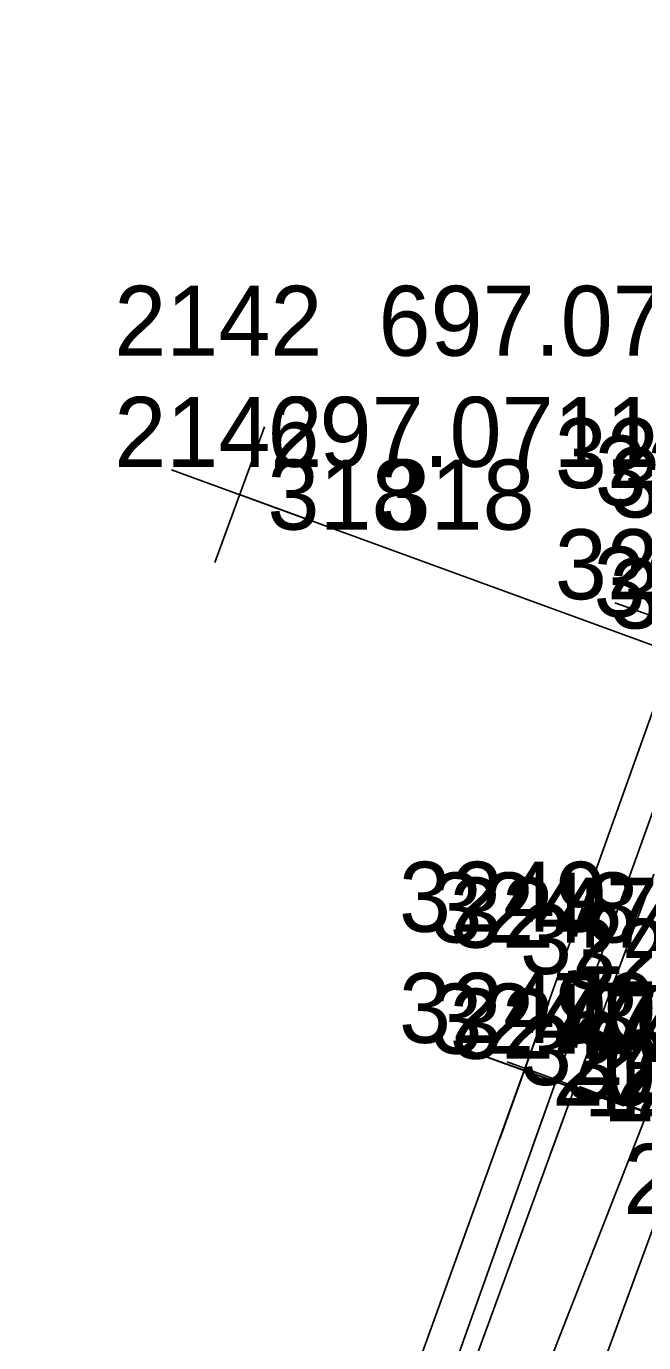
# Model space of a CAD drawing. Extents: x 1602514 to 1609837, y 863887 to 871157.
# Drawn here: x 1604555.6 to 1604622.3, y 870864.2 to 871006.3 of the extents above; entities that cross this region are included whole.
import ezdxf

# ---------------------------------------------------------------- set-up
doc = ezdxf.new("R2010")
doc.units = 0
for name, color, linetype in [('Default', 7, 'Continuous'), ('Survey-Point', 7, 'Continuous'), ('Survey-Text-Elevation', 7, 'Continuous'), ('Survey-Text-Feature', 7, 'Continuous'), ('Survey-Text-Name and Number', 7, 'Continuous')]:
    doc.layers.add(name, color=color, linetype=linetype)

msp = doc.modelspace()

# ---------------------------------------------------------------- linework, layer by layer
at = {"layer": 'Default'}
for points in [[(1604442.17, 870395.57), (1604454.57, 870438.66), (1604470.58, 870492.15), (1604486.78, 870543.12), (1604504.34, 870595.44), (1604521.17, 870645.19), (1604538.16, 870694.29), (1604555.28, 870742.72), (1604573.01, 870792.16), (1604590.44, 870841), (1604609.42, 870893.54), (1604626.56, 870941.46), (1604641.09, 870982.22), (1604657.59, 871029.04), (1604676.09, 871080.83), (1604695, 871134.23)], [(1604442.17, 870395.57), (1604454.57, 870438.66), (1604470.58, 870492.15), (1604486.78, 870543.12), (1604504.34, 870595.44), (1604521.17, 870645.19), (1604538.16, 870694.29), (1604555.28, 870742.72), (1604573.01, 870792.16), (1604590.44, 870841), (1604609.42, 870893.54), (1604626.56, 870941.46), (1604641.09, 870982.22), (1604657.59, 871029.04), (1604676.09, 871080.83), (1604695, 871134.23)], [(1604442.17, 870395.57), (1604454.57, 870438.66), (1604470.58, 870492.15), (1604486.78, 870543.12), (1604504.34, 870595.44), (1604521.17, 870645.19), (1604538.16, 870694.29), (1604555.28, 870742.72), (1604573.01, 870792.16), (1604590.44, 870841), (1604609.42, 870893.54), (1604626.56, 870941.46), (1604641.09, 870982.22), (1604657.59, 871029.04), (1604676.09, 871080.83), (1604695, 871134.23)], [(1604446.18, 870394.81), (1604458.45, 870438.53), (1604474.27, 870491.23), (1604490.19, 870541.76), (1604507.78, 870594.24), (1604524.85, 870644.08), (1604541.91, 870692.84), (1604558.89, 870741.05), (1604576.36, 870790.75), (1604594.1, 870839.83), (1604612.82, 870892.38), (1604629.79, 870939.57), (1604644.84, 870981.85), (1604661.33, 871028.17), (1604679.47, 871079.65), (1604698.6, 871133.06)], [(1604446.18, 870394.81), (1604458.45, 870438.53), (1604474.27, 870491.23), (1604490.19, 870541.76), (1604507.78, 870594.24), (1604524.85, 870644.08), (1604541.91, 870692.84), (1604558.89, 870741.05), (1604576.36, 870790.75), (1604594.1, 870839.83), (1604612.82, 870892.38), (1604629.79, 870939.57), (1604644.84, 870981.85), (1604661.33, 871028.17), (1604679.47, 871079.65), (1604698.6, 871133.06)], [(1604446.18, 870394.81), (1604458.45, 870438.53), (1604474.27, 870491.23), (1604490.19, 870541.76), (1604507.78, 870594.24), (1604524.85, 870644.08), (1604541.91, 870692.84), (1604558.89, 870741.05), (1604576.36, 870790.75), (1604594.1, 870839.83), (1604612.82, 870892.38), (1604629.79, 870939.57), (1604644.84, 870981.85), (1604661.33, 871028.17), (1604679.47, 871079.65), (1604698.6, 871133.06)], [(1604449.77, 870394.12), (1604461.38, 870437.32), (1604477.06, 870490.67), (1604493.42, 870541.03), (1604510.44, 870593.8), (1604527.21, 870643.02), (1604544.76, 870692.38), (1604561.2, 870740.01), (1604578.39, 870790.33), (1604595.4, 870838.48), (1604614.92, 870891.83), (1604632.15, 870938.3), (1604646.48, 870981.39), (1604663.19, 871026.49), (1604681.61, 871079.1), (1604700.5, 871132.79)], [(1604449.77, 870394.12), (1604461.38, 870437.32), (1604477.06, 870490.67), (1604493.42, 870541.03), (1604510.44, 870593.8), (1604527.21, 870643.02), (1604544.76, 870692.38), (1604561.2, 870740.01), (1604578.39, 870790.33), (1604595.4, 870838.48), (1604614.92, 870891.83), (1604632.15, 870938.3), (1604646.48, 870981.39), (1604663.19, 871026.49), (1604681.61, 871079.1), (1604700.5, 871132.79)], [(1604449.77, 870394.12), (1604461.38, 870437.32), (1604477.06, 870490.67), (1604493.42, 870541.03), (1604510.44, 870593.8), (1604527.21, 870643.02), (1604544.76, 870692.38), (1604561.2, 870740.01), (1604578.39, 870790.33), (1604595.4, 870838.48), (1604614.92, 870891.83), (1604632.15, 870938.3), (1604646.48, 870981.39), (1604663.19, 871026.49), (1604681.61, 871079.1), (1604700.5, 871132.79)], [(1604457.81, 870391.88), (1604470.69, 870434.48), (1604482.8, 870489.02), (1604497.88, 870539.25), (1604515.97, 870592.27), (1604532.84, 870640.8), (1604550.08, 870690.37), (1604566.43, 870737.97), (1604584.53, 870788.22), (1604601.96, 870836.01), (1604622.68, 870888.99), (1604636.07, 870936.53), (1604645.24, 870958.06), (1604652.83, 870977.66), (1604668.9, 871024.48), (1604687.82, 871076.84), (1604707.28, 871131)], [(1604457.81, 870391.88), (1604470.69, 870434.48), (1604482.8, 870489.02), (1604497.88, 870539.25), (1604515.97, 870592.27), (1604532.84, 870640.8), (1604550.08, 870690.37), (1604566.43, 870737.97), (1604584.53, 870788.22), (1604601.96, 870836.01), (1604622.68, 870888.99), (1604636.07, 870936.53), (1604645.24, 870958.06), (1604652.83, 870977.66), (1604668.9, 871024.48), (1604687.82, 871076.84), (1604707.28, 871131)], [(1604457.81, 870391.88), (1604470.69, 870434.48), (1604482.8, 870489.02), (1604497.88, 870539.25), (1604515.97, 870592.27), (1604532.84, 870640.8), (1604550.08, 870690.37), (1604566.43, 870737.97), (1604584.53, 870788.22), (1604601.96, 870836.01), (1604622.68, 870888.99), (1604636.07, 870936.53), (1604645.24, 870958.06), (1604652.83, 870977.66), (1604668.9, 871024.48), (1604687.82, 871076.84), (1604707.28, 871131)], [(1604413.35, 870135.79), (1604421.14, 870184.69), (1604428.37, 870236.74), (1604440.23, 870289.87), (1604452.7, 870340.04), (1604465.42, 870389.81), (1604479.17, 870432.94), (1604492.2, 870485.31), (1604504.1, 870537.57), (1604526.16, 870589.36), (1604541.45, 870637.43), (1604560.76, 870687.12), (1604572.21, 870735.52), (1604593.06, 870784.64), (1604607.76, 870834.1), (1604627.29, 870887.37), (1604641.24, 870938.05), (1604649.83, 870946.94), (1604655.49, 870952.25), (1604664.35, 870973.87), (1604677.51, 871021.5), (1604696.28, 871074.13), (1604715.55, 871129.39)], [(1604413.35, 870135.79), (1604421.14, 870184.69), (1604428.37, 870236.74), (1604440.23, 870289.87), (1604452.7, 870340.04), (1604465.42, 870389.81), (1604479.17, 870432.94), (1604492.2, 870485.31), (1604504.1, 870537.57), (1604526.16, 870589.36), (1604541.45, 870637.43), (1604560.76, 870687.12), (1604572.21, 870735.52), (1604593.06, 870784.64), (1604607.76, 870834.1), (1604627.29, 870887.37), (1604641.24, 870938.05), (1604649.83, 870946.94), (1604655.49, 870952.25), (1604664.35, 870973.87), (1604677.51, 871021.5), (1604696.28, 871074.13), (1604715.55, 871129.39)], [(1604413.35, 870135.79), (1604421.14, 870184.69), (1604428.37, 870236.74), (1604440.23, 870289.87), (1604452.7, 870340.04), (1604465.42, 870389.81), (1604479.17, 870432.94), (1604492.2, 870485.31), (1604504.1, 870537.57), (1604526.16, 870589.36), (1604541.45, 870637.43), (1604560.76, 870687.12), (1604572.21, 870735.52), (1604593.06, 870784.64), (1604607.76, 870834.1), (1604627.29, 870887.37), (1604641.24, 870938.05), (1604649.83, 870946.94), (1604655.49, 870952.25), (1604664.35, 870973.87), (1604677.51, 871021.5), (1604696.28, 871074.13), (1604715.55, 871129.39)], [(1604578.67, 870955.76), (1604650.89, 870929.41)], [(1604578.67, 870955.76), (1604650.89, 870929.41)], [(1604578.67, 870955.76), (1604650.89, 870929.41)]]:
    msp.add_lwpolyline(points, dxfattribs=at)
at = {"layer": 'Survey-Point'}
for p, q in [((1604581.35, 870963.1), (1604575.99, 870948.42)), ((1604581.35, 870963.1), (1604575.99, 870948.42)), ((1604586.01, 870953.08), (1604571.33, 870958.44)), ((1604586.01, 870953.08), (1604571.33, 870958.44)), ((1604619.2, 870944.09), (1604633.91, 870938.83)), ((1604619.2, 870944.09), (1604633.91, 870938.83)), ((1604612.07, 870900.89), (1604606.77, 870886.19)), ((1604612.07, 870900.89), (1604606.77, 870886.19)), ((1604615.44, 870899.73), (1604610.2, 870885.02)), ((1604615.44, 870899.73), (1604610.2, 870885.02)), ((1604617.6, 870899.16), (1604612.23, 870884.49)), ((1604617.6, 870899.16), (1604612.23, 870884.49)), ((1604602.07, 870896.19), (1604616.77, 870890.88)), ((1604602.07, 870896.19), (1604616.77, 870890.88)), ((1604625.52, 870896.27), (1604619.83, 870881.72)), ((1604625.52, 870896.27), (1604619.83, 870881.72)), ((1604605.46, 870895), (1604620.18, 870889.75)), ((1604605.46, 870895), (1604620.18, 870889.75)), ((1604607.58, 870894.51), (1604622.25, 870889.14)), ((1604607.58, 870894.51), (1604622.25, 870889.14)), ((1604615.4, 870891.84), (1604629.95, 870886.15)), ((1604615.4, 870891.84), (1604629.95, 870886.15)), ((1604619.95, 870890.06), (1604634.62, 870884.68)), ((1604619.95, 870890.06), (1604634.62, 870884.68))]:
    msp.add_line(p, q, dxfattribs=at)

# ---------------------------------------------------------------- texts
at = {"layer": 'Survey-Text-Elevation'}
for s, p in [('697.0711', (1604593.67, 870970.76)), ('697.0711', (1604581.67, 870958.76)), ('705.2382', (1604612.42, 870896.54)), ('705.0607', (1604615.82, 870895.38)), ('704.4475', (1604617.92, 870894.83))]:
    msp.add_text(s, height=7.56, dxfattribs=at).set_placement(p)
at = {"layer": 'Survey-Text-Feature'}
for s, p in [('318', (1604581.67, 870951.98)), ('318', (1604593.67, 870951.98)), ('207', (1604612.42, 870889.76)), ('120', (1604615.82, 870888.59)), ('121', (1604617.92, 870888.05))]:
    msp.add_text(s, height=7.56, dxfattribs=at).set_placement(p)
at = {"layer": 'Survey-Text-Name and Number'}
for s, p in [('2142', (1604565.13, 870970.76)), ('2142', (1604565.13, 870958.76)), ('3250', (1604612.72, 870956.46)), ('3251', (1604617.03, 870954.57)), ('3252', (1604618.61, 870953.3)), ('3250', (1604612.72, 870944.46)), ('3251', (1604616.9, 870942.57)), ('3252', (1604618.61, 870941.3)), ('3249', (1604595.88, 870908.54)), ('3248', (1604599.28, 870907.38)), ('3247', (1604601.37, 870906.83)), ('3246', (1604608.95, 870903.99)), ('3245', (1604613.73, 870902.37)), ('3249', (1604595.88, 870896.54)), ('3248', (1604599.28, 870895.38)), ('3247', (1604601.37, 870894.83)), ('3246', (1604608.95, 870891.99)), ('3245', (1604613.73, 870890.37)), ('2135', (1604620.1, 870890.07)), ('2135', (1604620.1, 870878.07))]:
    msp.add_text(s, height=7.56, dxfattribs=at).set_placement(p)

doc.saveas('drawing.dxf')
